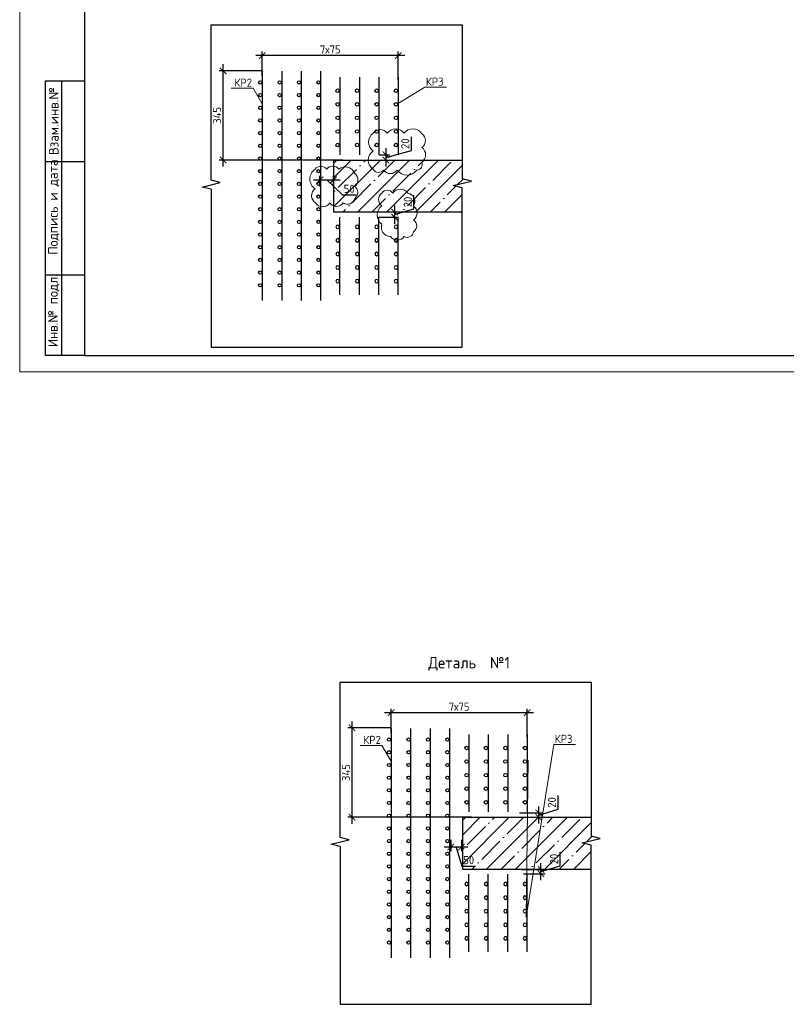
# Model space of a CAD drawing. Header units: millimetres. Extents: x -5898314 to 1055204, y -720802 to 1562611.
# Tile 345 of 362: x 193802 to 217479, y -82082 to -51647. Entities that reach past the tile are written whole.
import ezdxf
from ezdxf import colors
from ezdxf.entities.mleader import LeaderData, LeaderLine
from ezdxf.enums import TextEntityAlignment as Align
from ezdxf.math import Vec2, Vec3

# ---------------------------------------------------------------- set-up
doc = ezdxf.new("R2010")
doc.units = ezdxf.units.MM
for name, color, linetype, lineweight in [('_0.5', 94, 'Continuous', 50), ('осн.сетка', 4, 'Continuous', 60), ('подоснова', 151, 'Continuous', 5), ('размер', 1, 'Continuous', 25), ('РАЗМЕРЫ', 1, 'Continuous', 9), ('Текст', 7, 'Continuous', 25), ('ТОНКИЕ', 7, 'Continuous', 9)]:
    doc.layers.add(name, color=color, linetype=linetype, lineweight=lineweight)
doc.layers.add('ТОЛСТЫЕ_ОСНОВНЫЕ', color=6, linetype='Continuous')
doc.styles.add('GOST-2.304_Type-B', font='GOST_Common.ttf')
doc.styles.add('style1', font='GOST_Common.ttf', dxfattribs={"height": 500})
doc.styles.add('ГОСТ', font='GOST_Common.ttf')
doc.dimstyles.new('СПДС', dxfattribs={"dimscale": 100, "dimtxt": 2.5, "dimasz": 2, "dimexe": 1.25, "dimexo": 0, "dimtad": 1, "dimdec": 0, "dimrnd": 5, "dimtxsty": 'GOST-2.304_Type-B', "dimblk": 'ARCHTICK', "dimcen": 2.5, "dimdle": 2, "dimclrd": 1, "dimclre": 1, "dimclrt": 1, "dimadec": 0, "dimazin": 2, "dimtfac": 0.75, "dimtdec": 0, "dimtmove": 1, "dimatfit": 3, "dimfxl": 1, "dimtfillclr": 256, "dimtolj": 1, "dimarcsym": 1})

# ---------------------------------------------------------------- blocks, each defined once
blk = doc.blocks.new('*U1581')
at = {"layer": 'ТОЛСТЫЕ_ОСНОВНЫЕ'}
for p, q in [((8, 5), (8, 90)), ((8, 90), (20, 90)), ((13, 5), (13, 90)), ((8, 65), (20, 65)), ((8, 30), (20, 30)), ((20, 5), (8, 5))]:
    blk.add_line(p, q, dxfattribs=at)
at = {"layer": 'ТОЛСТЫЕ_ОСНОВНЫЕ', "color": 6}
blk.add_lwpolyline([(20, 5), (886, 5), (886, 415), (20, 415)], close=True, dxfattribs=at)
at = {"layer": 'ТОНКИЕ'}
blk.add_lwpolyline([(0, 0), (891, 0), (891, 420), (0, 420)], close=True, dxfattribs=at)
at = {"layer": 'Текст', "style": 'style1'}
for s, p in [('Взам.инв.№', (10.5, 77.5)), ('Подпись и дата', (10.5, 50.93)), ('Инв.№ подл.', (10.5, 18.93))]:
    blk.add_text(s, height=3, rotation=90, dxfattribs=at).set_placement(p, align=Align.MIDDLE)
blk = doc.blocks.new('_ArchTick')
at = {"color": 0, "linetype": 'ByBlock', "const_width": 0.15}
blk.add_lwpolyline([(-0.5, -0.5), (0.5, 0.5)], dxfattribs=at)
blk = doc.blocks.new('*D610')
at = {"layer": 'DEFPOINTS', "color": 0, "lineweight": 0, "transparency": 16777216}
for p in [(201293, -52753), (201293, -53385), (205493, -53506)]:
    blk.add_point(p, dxfattribs=at)
at = {"layer": 'РАЗМЕРЫ', "color": 1, "lineweight": -2, "transparency": 16777216}
for p, q in [((201293, -53385), (201293, -52628)), ((205493, -53506), (205493, -52628)), ((205693, -52753), (201093, -52753))]:
    blk.add_line(p, q, dxfattribs=at)
at = {"layer": 'РАЗМЕРЫ', "color": 1, "lineweight": -2, "transparency": 16777216, "xscale": 200, "yscale": 200, "zscale": 200, "rotation": 180}
blk.add_blockref('_ArchTick', (201293, -52753), dxfattribs=at)
at = {"layer": 'РАЗМЕРЫ', "color": 1, "lineweight": -2, "transparency": 16777216, "xscale": 200, "yscale": 200, "zscale": 200}
blk.add_blockref('_ArchTick', (205493, -52753), dxfattribs=at)
at = {"layer": 'РАЗМЕРЫ', "color": 1, "lineweight": 0, "transparency": 16777216, "insert": (203393, -52566), "char_height": 250, "attachment_point": 5, "style": 'GOST-2.304_Type-B'}
blk.add_mtext('\\A1;7х75', dxfattribs=at)
blk = doc.blocks.new('_None')
blk = doc.blocks.new('кр1')
at = {"layer": 'осн.сетка', "color": 3, "lineweight": 25, "ltscale": 100}
blk.add_lwpolyline([(706362.1, 64835.7), (707628, 64835.7)], dxfattribs=at)
at = {"layer": 'размер', "lineweight": 25, "ltscale": 2}
for centre in [(706423.7, 64824.5), (706493.7, 64824.5), (706563.7, 64824.5), (706633.7, 64824.5), (706703.7, 64824.5), (706773.7, 64824.5), (706843.7, 64824.5), (706913.7, 64824.5), (706983.7, 64824.5), (707053.7, 64824.5), (707123.7, 64824.5), (707193.7, 64824.5), (707263.7, 64824.5), (707333.7, 64824.5), (707403.7, 64824.5), (707473.7, 64824.5), (707543.7, 64824.5)]:
    blk.add_circle(centre, 9, dxfattribs=at)
blk = doc.blocks.new('КР3')
at = {"layer": 'осн.сетка', "color": 3, "lineweight": 25, "ltscale": 100}
blk.add_lwpolyline([(201777.3, 10162.8), (202177.3, 10162.8)], dxfattribs=at)
at = {"layer": 'размер', "lineweight": 25, "ltscale": 2}
for centre in [(201847.3, 10151.6), (201917.3, 10151.6), (201987.3, 10151.6), (202057.3, 10151.6), (202127.3, 10151.6)]:
    blk.add_circle(centre, 9, dxfattribs=at)
blk = doc.blocks.new('деталь1')
at = {"layer": 'РАЗМЕРЫ', "color": 0, "xscale": 2.8, "yscale": 2.8, "zscale": 2.8, "rotation": 270}
for p in [(87255, 2000604), (87555, 2000604), (87855, 2000604), (88155, 2000604)]:
    blk.add_blockref('кр1', p, dxfattribs=at)
at = {"layer": 'РАЗМЕРЫ', "color": 1, "yscale": 3, "zscale": 3, "rotation": 270}
for p, xscale in [((239506, 628031), 3), ((239806, 628031), 3), ((240106, 628031), 3), ((240406, 628031), 3), ((239506, -585996), -3), ((239806, -585996), -3), ((240106, -585996), -3), ((240406, -585996), -3)]:
    blk.add_blockref('КР3', p, dxfattribs=dict(at, xscale=xscale))
blk = doc.blocks.new('*D641')
at = {"layer": 'DEFPOINTS', "color": 0, "lineweight": 0, "transparency": 16777216}
for p in [(200084, -53226), (201293, -53226), (203780, -55985)]:
    blk.add_point(p, dxfattribs=at)
at = {"layer": 'РАЗМЕРЫ', "color": 1, "lineweight": -2, "transparency": 16777216}
for p, q in [((201293, -53226), (199959, -53226)), ((200084, -56185), (200084, -53026)), ((203780, -55985), (199959, -55985))]:
    blk.add_line(p, q, dxfattribs=at)
at = {"layer": 'РАЗМЕРЫ', "color": 1, "lineweight": -2, "transparency": 16777216, "xscale": 200, "yscale": 200, "zscale": 200}
for p, rotation in [((200084, -53226), 90), ((200084, -55985), 270)]:
    blk.add_blockref('_ArchTick', p, dxfattribs=dict(at, rotation=rotation))
at = {"layer": 'РАЗМЕРЫ', "color": 1, "lineweight": 0, "transparency": 16777216, "insert": (199897, -54606), "char_height": 250, "attachment_point": 5, "rotation": 90, "style": 'GOST-2.304_Type-B'}
blk.add_mtext('\\A1;345', dxfattribs=at)
blk = doc.blocks.new('*D1680')
at = {"layer": 'DEFPOINTS', "color": 0, "lineweight": 0, "transparency": 16777216}
for p in [(205274, -73069), (205274, -73701), (209474, -73821)]:
    blk.add_point(p, dxfattribs=at)
at = {"layer": 'РАЗМЕРЫ', "color": 1, "lineweight": -2, "transparency": 16777216}
for p, q in [((205274, -73701), (205274, -72944)), ((209474, -73821), (209474, -72944)), ((209674, -73069), (205074, -73069))]:
    blk.add_line(p, q, dxfattribs=at)
at = {"layer": 'РАЗМЕРЫ', "color": 1, "lineweight": -2, "transparency": 16777216, "xscale": 200, "yscale": 200, "zscale": 200, "rotation": 180}
blk.add_blockref('_ArchTick', (205274, -73069), dxfattribs=at)
at = {"layer": 'РАЗМЕРЫ', "color": 1, "lineweight": -2, "transparency": 16777216, "xscale": 200, "yscale": 200, "zscale": 200}
blk.add_blockref('_ArchTick', (209474, -73069), dxfattribs=at)
at = {"layer": 'РАЗМЕРЫ', "color": 1, "lineweight": 0, "transparency": 16777216, "insert": (207374, -72881), "char_height": 250, "attachment_point": 5, "style": 'GOST-2.304_Type-B'}
blk.add_mtext('\\A1;7х75', dxfattribs=at)
blk = doc.blocks.new('*D1681')
at = {"layer": 'DEFPOINTS', "color": 0, "lineweight": 0, "transparency": 16777216}
for p in [(204066, -73541), (205274, -73541), (207761, -76301)]:
    blk.add_point(p, dxfattribs=at)
at = {"layer": 'РАЗМЕРЫ', "color": 1, "lineweight": -2, "transparency": 16777216}
for p, q in [((204066, -76501), (204066, -73341)), ((205274, -73541), (203941, -73541)), ((207761, -76301), (203941, -76301))]:
    blk.add_line(p, q, dxfattribs=at)
at = {"layer": 'РАЗМЕРЫ', "color": 1, "lineweight": -2, "transparency": 16777216, "xscale": 200, "yscale": 200, "zscale": 200}
for p, rotation in [((204066, -73541), 90), ((204066, -76301), 270)]:
    blk.add_blockref('_ArchTick', p, dxfattribs=dict(at, rotation=rotation))
at = {"layer": 'РАЗМЕРЫ', "color": 1, "lineweight": 0, "transparency": 16777216, "insert": (203878, -74921), "char_height": 250, "attachment_point": 5, "rotation": 90, "style": 'GOST-2.304_Type-B'}
blk.add_mtext('\\A1;345', dxfattribs=at)
blk = doc.blocks.new('*D1677')
at = {"layer": 'DEFPOINTS', "color": 0, "lineweight": 0, "transparency": 16777216}
for p in [(209241, -76168), (209295, -76298), (209834, -76168)]:
    blk.add_point(p, dxfattribs=at)
at = {"layer": 'РАЗМЕРЫ', "color": 1, "lineweight": -2, "transparency": 16777216}
for p, q in [((210428, -76055), (210428, -75630)), ((209834, -76498), (209834, -75968)), ((209834, -76233), (210428, -76055)), ((209241, -76168), (209959, -76168)), ((209295, -76298), (209959, -76298))]:
    blk.add_line(p, q, dxfattribs=at)
at = {"layer": 'РАЗМЕРЫ', "color": 1, "lineweight": -2, "transparency": 16777216, "xscale": 200, "yscale": 200, "zscale": 200}
for p, rotation in [((209834, -76168), 90), ((209834, -76298), 270)]:
    blk.add_blockref('_ArchTick', p, dxfattribs=dict(at, rotation=rotation))
at = {"layer": 'РАЗМЕРЫ', "color": 1, "lineweight": 0, "transparency": 16777216, "insert": (210240, -75843), "char_height": 250, "attachment_point": 5, "rotation": 90, "style": 'GOST-2.304_Type-B'}
blk.add_mtext('\\A1;20', dxfattribs=at)
blk = doc.blocks.new('*D1678')
at = {"layer": 'DEFPOINTS', "color": 0, "lineweight": 0, "transparency": 16777216}
for p in [(209310, -77917), (209363, -78047), (209902, -77917)]:
    blk.add_point(p, dxfattribs=at)
at = {"layer": 'РАЗМЕРЫ', "color": 1, "lineweight": -2, "transparency": 16777216}
for p, q in [((210496, -77804), (210496, -77379)), ((209902, -78247), (209902, -77717)), ((209902, -77982), (210496, -77804)), ((209310, -77917), (210027, -77917)), ((209363, -78047), (210027, -78047))]:
    blk.add_line(p, q, dxfattribs=at)
at = {"layer": 'РАЗМЕРЫ', "color": 1, "lineweight": -2, "transparency": 16777216, "xscale": 200, "yscale": 200, "zscale": 200}
for p, rotation in [((209902, -77917), 90), ((209902, -78047), 270)]:
    blk.add_blockref('_ArchTick', p, dxfattribs=dict(at, rotation=rotation))
at = {"layer": 'РАЗМЕРЫ', "color": 1, "lineweight": 0, "transparency": 16777216, "insert": (210309, -77592), "char_height": 250, "attachment_point": 5, "rotation": 90, "style": 'GOST-2.304_Type-B'}
blk.add_mtext('\\A1;20', dxfattribs=at)
blk = doc.blocks.new('*D1679')
at = {"layer": 'DEFPOINTS', "color": 0, "lineweight": 0, "transparency": 16777216}
for p in [(207117, -77001), (207443, -76996), (207117, -77221)]:
    blk.add_point(p, dxfattribs=at)
at = {"layer": 'РАЗМЕРЫ', "color": 1, "lineweight": -2, "transparency": 16777216}
for p, q in [((207117, -77001), (207117, -77346)), ((207443, -76996), (207443, -77346)), ((207643, -77221), (206917, -77221)), ((207280, -77221), (207458, -77814)), ((207458, -77814), (207883, -77814))]:
    blk.add_line(p, q, dxfattribs=at)
at = {"layer": 'РАЗМЕРЫ', "color": 1, "lineweight": -2, "transparency": 16777216, "xscale": 200, "yscale": 200, "zscale": 200, "rotation": 180}
blk.add_blockref('_ArchTick', (207117, -77221), dxfattribs=at)
at = {"layer": 'РАЗМЕРЫ', "color": 1, "lineweight": -2, "transparency": 16777216, "xscale": 200, "yscale": 200, "zscale": 200}
blk.add_blockref('_ArchTick', (207443, -77221), dxfattribs=at)
at = {"layer": 'РАЗМЕРЫ', "color": 1, "lineweight": 0, "transparency": 16777216, "insert": (207671, -77627), "char_height": 250, "attachment_point": 5, "style": 'GOST-2.304_Type-B'}
blk.add_mtext('\\A1;50', dxfattribs=at)
blk = doc.blocks.new('*D1989')
at = {"layer": '_0.5', "color": 1, "lineweight": -2, "transparency": 16777216}
for p, q in [((202877, -56594), (203697, -56594)), ((203077, -56795), (203077, -56469)), ((203287, -56594), (203767, -57062)), ((203497, -56784), (203497, -56469)), ((203767, -57062), (204192, -57062))]:
    blk.add_line(p, q, dxfattribs=at)
at = {"layer": 'DEFPOINTS', "color": 0, "lineweight": 0, "transparency": 16777216}
for p in [(203497, -56594), (203077, -56795), (203497, -56784)]:
    blk.add_point(p, dxfattribs=at)
at = {"layer": '_0.5', "color": 1, "lineweight": -2, "transparency": 16777216, "xscale": 200, "yscale": 200, "zscale": 200, "rotation": 180}
blk.add_blockref('_ArchTick', (203077, -56594), dxfattribs=at)
at = {"layer": '_0.5', "color": 1, "lineweight": -2, "transparency": 16777216, "xscale": 200, "yscale": 200, "zscale": 200}
blk.add_blockref('_ArchTick', (203497, -56594), dxfattribs=at)
at = {"layer": '_0.5', "color": 1, "lineweight": 0, "transparency": 16777216, "insert": (203980, -56874), "char_height": 250, "attachment_point": 5, "style": 'GOST-2.304_Type-B'}
blk.add_mtext('\\A1;50', dxfattribs=at)
blk = doc.blocks.new('*D1990')
at = {"layer": '_0.5', "color": 1, "lineweight": -2, "transparency": 16777216}
for p, q in [((205899, -55693), (205899, -55268)), ((205114, -55620), (205114, -56184)), ((205114, -55902), (205899, -55693)), ((204891, -55984), (205239, -55984)), ((204902, -55820), (205239, -55820))]:
    blk.add_line(p, q, dxfattribs=at)
at = {"layer": 'DEFPOINTS', "color": 0, "lineweight": 0, "transparency": 16777216}
for p in [(204891, -55984), (204902, -55820), (205114, -55984)]:
    blk.add_point(p, dxfattribs=at)
at = {"layer": '_0.5', "color": 1, "lineweight": -2, "transparency": 16777216, "xscale": 200, "yscale": 200, "zscale": 200}
for p, rotation in [((205114, -55820), 90), ((205114, -55984), 270)]:
    blk.add_blockref('_ArchTick', p, dxfattribs=dict(at, rotation=rotation))
at = {"layer": '_0.5', "color": 1, "lineweight": 0, "transparency": 16777216, "insert": (205712, -55480), "char_height": 250, "attachment_point": 5, "rotation": 90, "style": 'GOST-2.304_Type-B'}
blk.add_mtext('\\A1;20', dxfattribs=at)
blk = doc.blocks.new('*D1991')
at = {"layer": '_0.5', "color": 1, "lineweight": -2, "transparency": 16777216}
for p, q in [((205975, -57494), (205975, -57069)), ((205381, -57391), (205381, -57954)), ((205381, -57673), (205975, -57494)), ((204886, -57754), (205506, -57754)), ((204891, -57591), (205506, -57591))]:
    blk.add_line(p, q, dxfattribs=at)
at = {"layer": 'DEFPOINTS', "color": 0, "lineweight": 0, "transparency": 16777216}
for p in [(204886, -57754), (204891, -57591), (205381, -57754)]:
    blk.add_point(p, dxfattribs=at)
at = {"layer": '_0.5', "color": 1, "lineweight": -2, "transparency": 16777216, "xscale": 200, "yscale": 200, "zscale": 200}
for p, rotation in [((205381, -57591), 90), ((205381, -57754), 270)]:
    blk.add_blockref('_ArchTick', p, dxfattribs=dict(at, rotation=rotation))
at = {"layer": '_0.5', "color": 1, "lineweight": 0, "transparency": 16777216, "insert": (205788, -57282), "char_height": 250, "attachment_point": 5, "rotation": 90, "style": 'GOST-2.304_Type-B'}
blk.add_mtext('\\A1;20', dxfattribs=at)

msp = doc.modelspace()

# ---------------------------------------------------------------- hatches: boundary and pattern name
at = {"layer": 'РАЗМЕРЫ', "transparency": 33554648}
h = msp.add_hatch(dxfattribs=at)
h.set_pattern_fill('ANSI35', color=1, scale=100)
h.set_pattern_definition([(45, (-336296.65, -98820.37), (-449.0128, 449.0128), []), (45, (-335847.63, -98820.37), (-449.0128, 449.0128), [793.75, -158.75, 0, -158.75])])
h.paths.add_polyline_path([(207472.55, -55985.29), (203492.84, -55985.29), (203492.84, -57585.29), (207472.55, -57585.29), (207472.55, -56846.83), (207192.55, -56776.83), (207752.55, -56636.83), (207472.55, -56566.83)])
h = msp.add_hatch(dxfattribs=at)
h.set_pattern_fill('ANSI35', color=1, scale=100)
h.set_pattern_definition([(45, (-332315.3, -119135.65), (-449.0128, 449.0128), []), (45, (-331866.26, -119135.65), (-449.0128, 449.0128), [793.75, -158.75, 0, -158.75])])
h.paths.add_polyline_path([(211453.93, -76300.58), (207474.22, -76300.58), (207474.22, -77900.58), (211453.93, -77900.58), (211453.93, -77162.11), (211173.93, -77092.11), (211733.93, -76952.11), (211453.93, -76882.11)])

# ---------------------------------------------------------------- linework, layer by layer
at = {"layer": '_0.5', "color": 240, "lineweight": 0, "true_color": 0xed1f24}
for points in [[(204717.1, -55156.61, 0.52056705), (204717.1, -55701.7, 0.52056705), (204717.1, -56270.09, 0.52056705), (205039.41, -56293.59, 0.52056705), (205463.28, -56293.59, 0.52056705), (206065.05, -56293.59, 0.52056705), (206222.1, -56048.01, 0.52056705), (206222.1, -55597.37, 0.52056705), (206222.1, -55171.98, 0.52056705), (205671.01, -55156.61, 0.52056705), (205155.38, -55156.61, 0.52056705)], [(202922.76, -56270.16, 0.52056705), (202922.76, -56874.78, 0.52056705), (202937.27, -57310.93, 0.52056705), (203385.34, -57310.93, 0.52056705), (203793.63, -57310.93, 0.52056705), (204147.75, -57172.04, 0.52056705), (204147.75, -56797.61, 0.52056705), (204147.75, -56402.74, 0.52056705), (203655.25, -56270.16, 0.52056705), (203285.6, -56270.16, 0.52056705)], [(204987.75, -57004.82, 0.52056705), (204987.75, -57399.41, 0.52056705), (204987.75, -57968.34, 0.52056705), (205251.93, -58351.7, 0.52056705), (205675.73, -58351.7, 0.52056705), (205967.75, -58202.43, 0.52056705), (205967.75, -57833.69, 0.52056705), (205967.75, -57409.83, 0.52056705), (205791.59, -57004.82, 0.52056705), (205322.38, -57004.82, 0.52056705)]]:
    msp.add_lwpolyline(points, format="xyb", close=True, dxfattribs=at)
at = {"layer": 'размер', "linetype": 'Continuous', "ltscale": 0.2}
for points in [[(199714.92, -56610.41), (199714.92, -51810.61), (207472.55, -51810.61), (207472.55, -56566.83)], [(207752.55, -56636.83), (207472.55, -56566.83)], [(199434.92, -56820.41), (199994.92, -56680.41)], [(199434.92, -56820.41), (199994.92, -56680.41)], [(199714.92, -56890.41), (199434.92, -56820.41)], [(199994.92, -56680.41), (199714.92, -56610.41)], [(199994.92, -56680.41), (199714.92, -56610.41)], [(199714.92, -56890.41), (199714.92, -61767.08), (207472.55, -61767.08), (207472.55, -56846.83)], [(207192.55, -56776.83), (207752.55, -56636.83)], [(207472.55, -56846.83), (207192.55, -56776.83)], [(203696.3, -76925.69), (203696.3, -72125.89), (211453.93, -72125.89), (211453.93, -76882.11)], [(203416.3, -77135.69), (203976.3, -76995.69)], [(203416.3, -77135.69), (203976.3, -76995.69)], [(203976.3, -76995.69), (203696.3, -76925.69)], [(203976.3, -76995.69), (203696.3, -76925.69)], [(211173.93, -77092.11), (211733.93, -76952.11)], [(211733.93, -76952.11), (211453.93, -76882.11)], [(203696.3, -77205.69), (203416.3, -77135.69)], [(203696.3, -77205.69), (203696.3, -82082.37), (211453.93, -82082.37), (211453.93, -77162.11)], [(211453.93, -77162.11), (211173.93, -77092.11)]]:
    msp.add_lwpolyline(points, dxfattribs=at)
at = {"layer": 'РАЗМЕРЫ', "color": 1, "lineweight": 30}
for p, q in [((203492.84, -55985.29), (207472.55, -55985.29)), ((207474.22, -76300.58), (211453.93, -76300.58))]:
    msp.add_line(p, q, dxfattribs=at)
for points in [[(203492.84, -55985.29), (203492.84, -57585.29), (207472.55, -57585.29)], [(207474.22, -76300.58), (207474.22, -77900.58), (211453.93, -77900.58)]]:
    msp.add_lwpolyline(points, dxfattribs=at)

# ---------------------------------------------------------------- block references
at = {"xscale": 100, "yscale": 100, "zscale": 100}
msp.add_blockref('*U1581', (193802.04, -62531.81), dxfattribs=at)
at = {"layer": 'РАЗМЕРЫ', "color": 1, "xscale": 2, "yscale": 2, "zscale": 2}
for p in [(-336296.65, -98820.37), (-332315.27, -119135.65)]:
    msp.add_blockref('деталь1', p, dxfattribs=at)

# ---------------------------------------------------------------- texts
at = {"layer": 'размер', "linetype": 'Continuous', "ltscale": 0.4, "insert": (206423.09, -71347.9), "char_height": 350, "width": 4197.9596, "attachment_point": 1, "style": 'ГОСТ'}
msp.add_mtext('Деталь  №1', dxfattribs=at)

# ---------------------------------------------------------------- dimensions: what is measured, and where the dimension line sits
at = {"layer": '_0.5', "color": 1, "lineweight": 0}
dim = msp.add_linear_dim(base=(205114.41, -55983.51), p1=(204902.06, -55820.23), p2=(204891.17, -55983.51), angle=90, text='20', dimstyle='СПДС', dxfattribs=at)
dim.commit()
dim.dimension.update_dxf_attribs({"geometry": '*D1990', "text_midpoint": (205899.23, -55630.34), "dimtype": 160})
dim = msp.add_linear_dim(base=(203496.67, -56593.62), p1=(203077.39, -56795), p2=(203496.67, -56784.11), text='50', dimstyle='СПДС', dxfattribs=at)
dim.commit()
dim.dimension.update_dxf_attribs({"geometry": '*D1989', "text_midpoint": (203829.73, -57061.81), "dimtype": 160})
dim = msp.add_linear_dim(base=(205381.42, -57754.2), p1=(204891.35, -57590.92), p2=(204885.91, -57754.2), angle=90, text='20', dimstyle='СПДС', dxfattribs=at)
dim.commit()
dim.dimension.update_dxf_attribs({"geometry": '*D1991', "text_midpoint": (205787.67, -57431.93)})
at = {"layer": 'РАЗМЕРЫ', "color": 1, "lineweight": 0}
for base, p1, p2, text, override, picture, middle in [((201292.84, -52753.3), (205492.84, -53505.9), (201292.84, -53385.48), '7х75', {"dimlfac": 0.25}, '*D610', (203392.84, -52565.8)), ((205274.22, -73068.58), (209474.22, -73821.18), (205274.22, -73700.77), '7х75', {"dimlfac": 0.25}, '*D1680', (207374.22, -72881.08)), ((207117.14, -77220.69), (207443.28, -76995.76), (207117.14, -77000.86), '50', {"dimlfac": 0.125}, '*D1679', (207520.83, -77626.94))]:
    dim = msp.add_linear_dim(base=base, p1=p1, p2=p2, text=text, dimstyle='СПДС', override=override, dxfattribs=at)
    dim.commit()
    dim.dimension.update_dxf_attribs({"geometry": picture, "text_midpoint": middle})
for base, p1, p2, picture, middle in [((200084.13, -53225.84), (203779.78, -55985.29), (201292.84, -53225.84), '*D641', (199896.63, -54605.57)), ((204065.51, -73541.13), (207761.16, -76300.58), (205274.22, -73541.13), '*D1681', (203878.01, -74920.85))]:
    dim = msp.add_linear_dim(base=base, p1=p1, p2=p2, angle=90, dimstyle='СПДС', override={"dimlfac": 0.125}, dxfattribs=at)
    dim.commit()
    dim.dimension.update_dxf_attribs({"geometry": picture, "text_midpoint": middle})
for base, p1, p2, picture, middle in [((209833.88, -76168.26), (209294.8, -76298.22), (209240.94, -76168.26), '*D1677', (210240.13, -75992.61)), ((209902.47, -77917.25), (209363.4, -78047.21), (209309.53, -77917.25), '*D1678', (210308.72, -77741.6))]:
    dim = msp.add_linear_dim(base=base, p1=p1, p2=p2, angle=90, text='20', dimstyle='СПДС', override={"dimlfac": 0.125}, dxfattribs=at)
    dim.commit()
    dim.dimension.update_dxf_attribs({"geometry": picture, "text_midpoint": middle})

# ---------------------------------------------------------------- leaders
at = {"layer": 'подоснова', "color": 2, "lineweight": 0, "ltscale": 0.3}
ml = msp.add_multileader_mtext('Standard', dxfattribs=at)
ml.set_content('КР2', color=2, style='GOST-2.304_Type-B')
ml.set_leader_properties(color=256, linetype='ByLayer', lineweight=15)
ml.set_arrow_properties(name='NONE')
ml.build(insert=Vec2(0, 0))
ml.multileader.update_dxf_attribs({"text_left_attachment_type": 6, "text_right_attachment_type": 6, "dogleg_length": 0.1, "arrow_head_size": 36})
ctx = ml.context
ctx.base_point, ctx.char_height, ctx.arrow_head_size, ctx.landing_gap_size, ctx.plane_origin = Vec3(200402.73, -53767.68), 250, 36, 40, Vec3(191639.43, -32686.5)
ctx.left_attachment, ctx.right_attachment, ctx.text_align_type = 6, 6, 1
notes = []
notes.append((ctx, [(1, (1, 1, 0), (201007.93, -53767.68), (-1, 0), 0.2, [(0, [(201292.84, -54248.37)], 0, [])])]))
ctx.mtext.insert, ctx.mtext.alignment, ctx.mtext.flow_direction = Vec3(200705.23, -53467.68), 2, 5
ml = msp.add_multileader_mtext('Standard', dxfattribs=at)
ml.set_content('КР3', color=2, style='GOST-2.304_Type-B')
ml.set_leader_properties(color=256, linetype='ByLayer', lineweight=15)
ml.set_arrow_properties(name='NONE')
ml.build(insert=Vec2(0, 0))
ml.multileader.update_dxf_attribs({"text_left_attachment_type": 6, "text_right_attachment_type": 6, "dogleg_length": 0.1, "arrow_head_size": 36})
ctx = ml.context
ctx.base_point, ctx.char_height, ctx.arrow_head_size, ctx.landing_gap_size, ctx.plane_origin = Vec3(206316.04, -53737.03), 250, 36, 40, Vec3(198077.74, -32655.85)
ctx.left_attachment, ctx.right_attachment, ctx.text_align_type = 6, 6, 1
notes.append((ctx, [(0, (1, 1, 0), (206315.84, -53737.03), (1, 0), 0.2, [(0, [(205521.15, -54217.73)], 0, [])])]))
ctx.mtext.insert, ctx.mtext.alignment, ctx.mtext.flow_direction = Vec3(206618.54, -53437.03), 2, 5
ml = msp.add_multileader_mtext('Standard', dxfattribs=at)
ml.set_content('КР2', color=2, style='GOST-2.304_Type-B')
ml.set_leader_properties(color=256, linetype='ByLayer', lineweight=15)
ml.set_arrow_properties(name='NONE')
ml.build(insert=Vec2(0, 0))
ml.multileader.update_dxf_attribs({"text_left_attachment_type": 6, "text_right_attachment_type": 6, "dogleg_length": 0.1, "arrow_head_size": 36})
ctx = ml.context
ctx.base_point, ctx.char_height, ctx.arrow_head_size, ctx.landing_gap_size, ctx.plane_origin = Vec3(204384.1, -74082.97), 250, 36, 40, Vec3(195620.81, -53001.78)
ctx.left_attachment, ctx.right_attachment, ctx.text_align_type = 6, 6, 1
notes.append((ctx, [(1, (1, 1, 0), (204989.3, -74082.97), (-1, 0), 0.2, [(0, [(205274.22, -74563.66)], 0, [])])]))
ctx.mtext.insert, ctx.mtext.alignment, ctx.mtext.flow_direction = Vec3(204686.6, -73782.97), 2, 5
ml = msp.add_multileader_mtext('Standard', dxfattribs=at)
ml.set_content('КР3', color=2, style='GOST-2.304_Type-B')
ml.set_leader_properties(color=256, linetype='ByLayer', lineweight=15)
ml.set_arrow_properties(name='NONE')
ml.build(insert=Vec2(0, 0))
ml.multileader.update_dxf_attribs({"text_left_attachment_type": 6, "text_right_attachment_type": 6, "dogleg_length": 0.1, "arrow_head_size": 36})
ctx = ml.context
ctx.base_point, ctx.char_height, ctx.arrow_head_size, ctx.landing_gap_size, ctx.plane_origin = Vec3(210297.41, -74052.32), 250, 36, 40, Vec3(202059.12, -52971.14)
ctx.left_attachment, ctx.right_attachment, ctx.text_align_type = 6, 6, 1
notes.append((ctx, [(0, (1, 1, 0), (210297.21, -74052.32), (1, 0), 0.2, [(1, [(209502.53, -74533.01), (209444.3, -79387.29)], 0, [])])]))
ctx.mtext.insert, ctx.mtext.alignment, ctx.mtext.flow_direction = Vec3(210599.91, -73752.32), 2, 5
for ctx, leaders in notes:
    for number, flags, end, landing, length, lines in leaders:
        leader = LeaderData()
        leader.index, (leader.has_last_leader_line, leader.has_dogleg_vector, leader.attachment_direction) = number, flags
        leader.last_leader_point, leader.dogleg_vector, leader.dogleg_length = Vec3(end), Vec3(landing), length
        for number, points, colour, breaks in lines:
            line = LeaderLine()
            line.index, line.vertices, line.color, line.breaks = number, Vec3.list(points), colors.encode_raw_color(colour), breaks
            leader.lines.append(line)
        ctx.leaders.append(leader)

doc.saveas('drawing.dxf')
